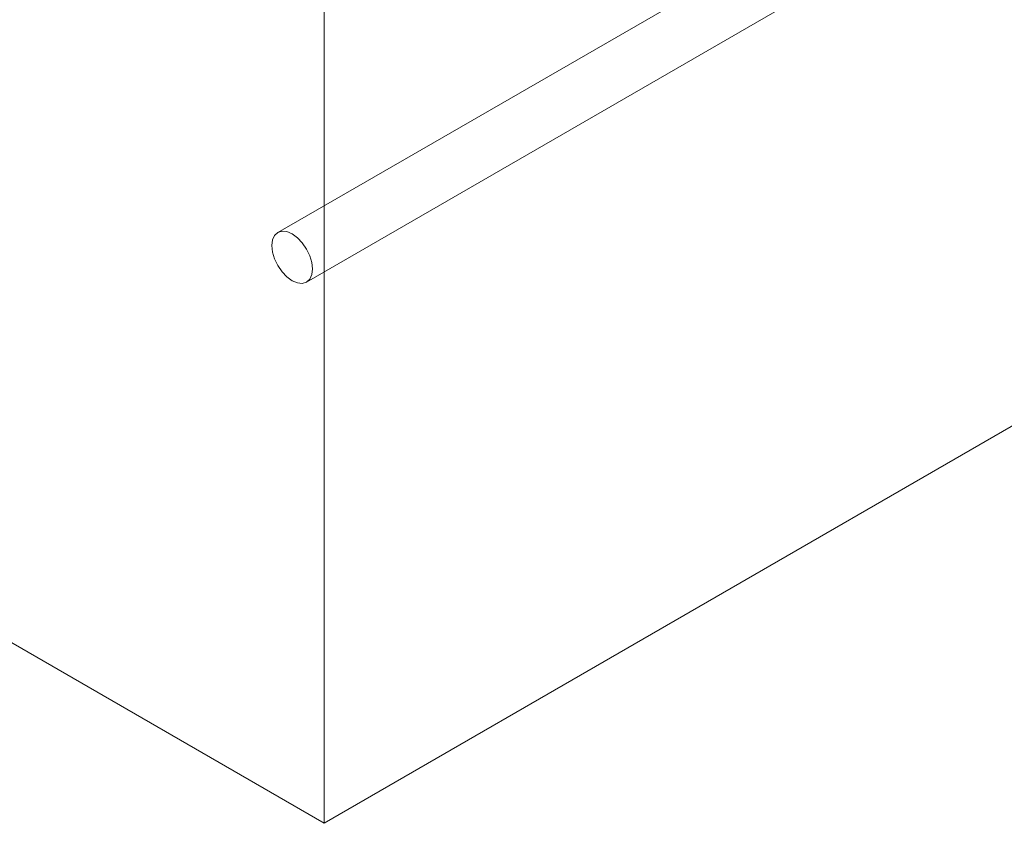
# Model space of a CAD drawing. Header units: metres. Extents: x -54598 to 1827199, y -329446 to -256744.
# Tile 364 of 474: x 225410 to 228143, y -308569 to -306339. Entities that reach past the tile are written whole.
import ezdxf

# ---------------------------------------------------------------- set-up
doc = ezdxf.new("R2010")
doc.units = ezdxf.units.M
doc.layers.add('G-ANNO-SYMB', color=7, linetype='Continuous', lineweight=9)
doc.layers.add('P-PIPE', color=7, linetype='Continuous', lineweight=20)

# ---------------------------------------------------------------- blocks, each defined once
blk = doc.blocks.new('fadffsaf')
at = {"layer": 'G-ANNO-SYMB'}
for p in [(461304.3, 83777.4), (452953.6, 82845.5), (466386.6, 80958.5)]:
    blk.add_line(p, (461304.3, 78024.3), dxfattribs=at)
at = {"layer": 'P-PIPE', "color": 22}
for p, q in [((465206.2, 81990.5), (461175.7, 79663.5)), ((461255.2, 79525.8), (465285.7, 81852.8))]:
    blk.add_line(p, q, dxfattribs=at)
for points in [[(461215.4, 79659.5, 0), (461200.9, 79665.7, 0), (461187.3, 79667.1, 0), (461175.7, 79663.5, 0), (461166.7, 79655.2, 0), (461161.1, 79642.8, 0), (461159.2, 79627.1, 0)], [(461271.6, 79562.2, 0), (461269.7, 79580.1, 0), (461264.1, 79599, 0), (461255.2, 79617.6, 0), (461243.5, 79634.6, 0), (461230, 79648.9, 0), (461215.4, 79659.5, 0)], [(461159.2, 79627.1, 0), (461161.1, 79609.2, 0), (461166.7, 79590.3, 0), (461175.7, 79571.7, 0), (461187.3, 79554.6, 0), (461200.9, 79540.3, 0), (461215.4, 79529.7, 0)], [(461215.4, 79529.7, 0), (461230, 79523.5, 0), (461243.5, 79522.2, 0), (461255.2, 79525.8, 0), (461264.1, 79534.1, 0), (461269.7, 79546.5, 0), (461271.6, 79562.2, 0)]]:
    blk.add_polyline3d(points, dxfattribs=at)

msp = doc.modelspace()

# ---------------------------------------------------------------- block references
at = {"color": 5, "lineweight": 30}
msp.add_blockref('fadffsaf', (-235048.8, -386593), dxfattribs=at)

doc.saveas('drawing.dxf')
